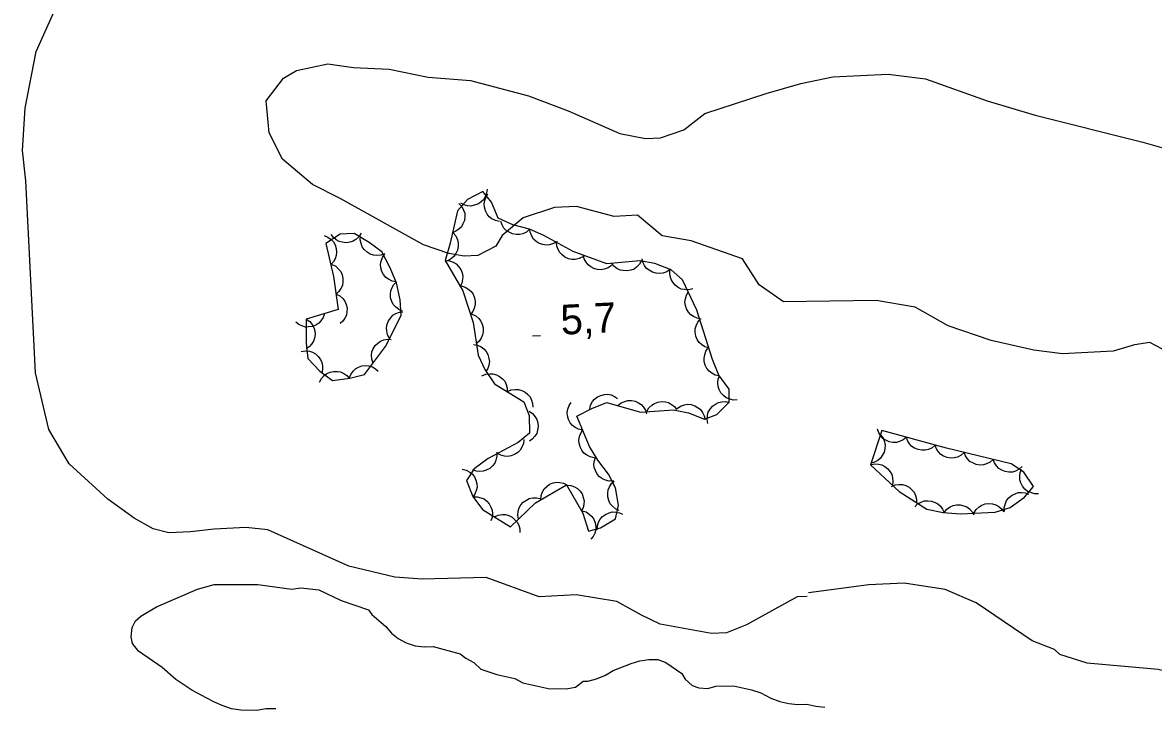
# Model space of a CAD drawing. Extents: x 336540 to 340074, y 5572036 to 5573747.
# Drawn here: x 336779.6 to 336893.1, y 5572816.6 to 5572885.3 of the extents above; entities that cross this region are included whole.
import ezdxf

# ---------------------------------------------------------------- set-up
doc = ezdxf.new("R2010")
doc.units = 0
for name, color, linetype in [('Niveau 1', 7, 'Continuous'), ('Niveau 2', 7, 'Continuous'), ('Niveau 3', 7, 'Continuous'), ('Niveau 44', 7, 'Continuous')]:
    doc.layers.add(name, color=color, linetype=linetype)

msp = doc.modelspace()

# ---------------------------------------------------------------- linework, layer by layer
at = {"layer": 'Niveau 1'}
msp.add_lwpolyline([(336896.59, 5572851.13), (336892.78, 5572853.13), (336891.26, 5572852.89), (336889.09, 5572852.26), (336884.03, 5572852), (336881.12, 5572852.37), (336876.84, 5572853.34), (336872.54, 5572854.8), (336869.23, 5572856.69), (336865.31, 5572857.34), (336856.01, 5572857.2), (336853.56, 5572858.91), (336851.9, 5572861.54), (336846.74, 5572863.34), (336843.82, 5572863.85), (336841.34, 5572865.92), (336838.99, 5572865.79), (336835.21, 5572866.78), (336833.01, 5572866.68), (336829.85, 5572865.66), (336827.74, 5572863.88), (336827.13, 5572862.82), (336825.31, 5572861.88), (336823.95, 5572861.8), (336822.41, 5572862.07), (336819.84, 5572862.95), (336811.48, 5572867.6), (336808.71, 5572868.99), (336805.68, 5572871.55), (336804.36, 5572874.19), (336804.04, 5572877.41), (336805.79, 5572879.69), (336807.09, 5572880.44), (336810.26, 5572881.13), (336812.83, 5572880.74), (336816.39, 5572880.58), (336820.32, 5572879.78), (336824.56, 5572879.46), (336830.4, 5572877.91), (336834.37, 5572876.41), (336839.55, 5572874.14), (336842.13, 5572873.61), (336843.65, 5572873.69), (336845.98, 5572874.48), (336848.1, 5572876.13), (336854.25, 5572878.13), (336857.74, 5572879.16), (336860.95, 5572879.82), (336866.51, 5572880.1), (336870.26, 5572879.63), (336876.46, 5572877.4), (336881.28, 5572875.96), (336892.07, 5572873.27), (336893.96, 5572872.71)], dxfattribs=at)
at = {"layer": 'Niveau 2'}
for points in [[(336858.38, 5572827.63), (336857.36, 5572827.58), (336852.27, 5572824.76), (336850.29, 5572823.97), (336848.78, 5572823.9), (336843.62, 5572824.83), (336841.73, 5572825.74), (336839.28, 5572827.13), (336835.19, 5572827.78), (336831.47, 5572827.58), (336826.14, 5572829.52), (336819.71, 5572829.35), (336816.98, 5572829.55), (336812.35, 5572830.68), (336804.23, 5572834.32), (336802.01, 5572834.55), (336798.82, 5572834.39), (336796.45, 5572834.11), (336794.27, 5572834), (336792.72, 5572834.42), (336790.8, 5572835.5), (336788.15, 5572837.4), (336784.26, 5572840.94), (336782.22, 5572844.39), (336780.9, 5572850.09), (336779.92, 5572869.38), (336779.6, 5572872.42), (336779.87, 5572876.67), (336780.95, 5572882.35), (336784.44, 5572890.14)], [(336798.11, 5572817.42), (336796.6, 5572818.2), (336795, 5572819.29), (336793.62, 5572820.5), (336791.22, 5572822.14), (336790.64, 5572822.91), (336790.51, 5572823.58), (336790.61, 5572824.49), (336790.93, 5572825.17), (336791.48, 5572825.63), (336793.04, 5572826.57), (336797.16, 5572828.35), (336798.84, 5572828.84), (336803.23, 5572828.83)], [(336803.23, 5572828.83), (336806.62, 5572828.34), (336807.52, 5572828.48), (336809.33, 5572828.29), (336811.6, 5572827.22), (336814.33, 5572826.27), (336814.68, 5572825.82), (336816.06, 5572824.62), (336816.63, 5572823.95), (336817.32, 5572823.41), (336818.12, 5572822.97), (336819.03, 5572822.66), (336819.93, 5572822.57), (336820.83, 5572822.59), (336823.55, 5572821.86), (336824.12, 5572821.42), (336824.92, 5572820.99), (336825.61, 5572820.33), (336827.2, 5572819.8), (336829.01, 5572819.39), (336829.81, 5572818.96), (336832.53, 5572818.35), (336834.33, 5572818.39), (336835.11, 5572818.52), (336835.89, 5572819.1), (336836.34, 5572819.11), (336837.24, 5572819.36), (336838.13, 5572819.71), (336838.91, 5572820.18), (336840.69, 5572820.9), (336841.59, 5572821.15), (336842.49, 5572821.28), (336843.39, 5572821.3), (336844.18, 5572820.98), (336845.78, 5572819.89), (336846.13, 5572819.33), (336846.82, 5572818.67), (336847.5, 5572818.46), (336848.41, 5572818.37), (336849.19, 5572818.62), (336850.99, 5572818.66), (336852.8, 5572818.25), (336853.71, 5572817.93), (336854.74, 5572817.39), (336855.64, 5572817.07), (336856.55, 5572816.87), (336857.45, 5572816.78), (336858.35, 5572816.8), (336859.26, 5572816.59), (336860.16, 5572816.5)], [(336948.07, 5572804.58), (336934.89, 5572807.63), (336927.8, 5572810.66), (336926.62, 5572810.61), (336924.6, 5572810.16), (336923.76, 5572810.12), (336919.3, 5572808.02), (336917.78, 5572807.94), (336916.07, 5572808.34), (336913.63, 5572809.6), (336907.66, 5572813.86), (336904.54, 5572815.39), (336902.96, 5572816.51), (336897.05, 5572819.44), (336893.61, 5572820.27), (336886.48, 5572820.92), (336883.74, 5572821.79), (336883.2, 5572822.28), (336880.96, 5572823.17), (336875.34, 5572826.97), (336872.22, 5572828.33), (336868.12, 5572828.97), (336864.58, 5572828.78), (336858.52, 5572827.97)], [(336805.01, 5572816.34), (336804.05, 5572816.32), (336803.1, 5572816.18), (336801.52, 5572816.2), (336800.56, 5572816.35), (336799.65, 5572816.67), (336798.86, 5572816.99), (336798.11, 5572817.42)]]:
    msp.add_lwpolyline(points, dxfattribs=at)
at = {"layer": 'Niveau 3'}
msp.add_line((336830.81, 5572853.81), (336831.61, 5572853.85), dxfattribs=at)
at = {"layer": 'Niveau 44'}
for points in [[(336822.04, 5572861.36), (336823.8, 5572858.33), (336824.85, 5572855.14), (336825.35, 5572851.86), (336826.01, 5572850.43), (336826.99, 5572848.99), (336829.94, 5572847.17), (336830.46, 5572845.79), (336830.48, 5572844.04), (336829.36, 5572843.09), (336826.34, 5572841.48), (336824.93, 5572840.44), (336824.17, 5572839.28), (336824.79, 5572837.65), (336825.77, 5572836.35), (336828.6, 5572834.62), (336831.09, 5572837.03), (336834.21, 5572838.83), (336835.84, 5572835.99), (336836.41, 5572834.19), (336837.63, 5572834.51), (336839.12, 5572835.43), (336839.42, 5572836.8), (336839.12, 5572838.52), (336838.42, 5572839.9), (336837.37, 5572841.3), (336836.53, 5572842.68), (336835.24, 5572845.74), (336836.83, 5572846.54), (336838.26, 5572847.1), (336841.64, 5572846.15), (336844.94, 5572846.38), (336846.45, 5572846.07), (336848.07, 5572845.43), (336849.32, 5572845.91), (336850.56, 5572847.15), (336850.56, 5572848.45), (336849.52, 5572849.85), (336848.88, 5572851.41), (336847.31, 5572856.39), (336845.85, 5572859.44), (336844.73, 5572860.43), (336843.09, 5572861.06), (336841.57, 5572861.34), (336838.27, 5572861.03), (336834.88, 5572862.27), (336831.92, 5572863.87), (336830.5, 5572864.5), (336828.81, 5572864.96), (336827.36, 5572865.63), (336826.67, 5572867.24), (336825.8, 5572868.31), (336824.26, 5572867.49), (336823.25, 5572866.35), (336822.54, 5572863.12), (336822.04, 5572861.36)], [(336826.24, 5572868.54), (336826.19, 5572868.13), (336826.03, 5572867.75), (336825.87, 5572867.47), (336825.61, 5572867.23), (336825.3, 5572867.03), (336824.93, 5572866.91), (336824.62, 5572866.84), (336824.27, 5572866.87), (336823.91, 5572866.96), (336823.59, 5572867.13)], [(336827.5, 5572865.3), (336827.09, 5572865.37), (336826.73, 5572865.56), (336826.46, 5572865.76), (336826.25, 5572866.03), (336826.07, 5572866.36), (336825.98, 5572866.73), (336825.94, 5572867.05), (336826, 5572867.4), (336826.13, 5572867.75), (336826.32, 5572868.05)], [(336823.41, 5572867.09), (336823.7, 5572866.79), (336823.88, 5572866.43), (336823.99, 5572866.12), (336824.01, 5572865.76), (336823.96, 5572865.4), (336823.81, 5572865.04), (336823.66, 5572864.75), (336823.41, 5572864.51), (336823.1, 5572864.3), (336822.77, 5572864.16)], [(336830.51, 5572864.5), (336830.2, 5572864.22), (336829.83, 5572864.06), (336829.51, 5572863.97), (336829.16, 5572863.97), (336828.79, 5572864.04), (336828.45, 5572864.2), (336828.17, 5572864.36), (336827.93, 5572864.63), (336827.74, 5572864.94), (336827.62, 5572865.28)], [(336808.08, 5572855.49), (336808.07, 5572853.08), (336808.25, 5572851.52), (336809.46, 5572850.25), (336810.71, 5572849.31), (336812.44, 5572849.55), (336813.93, 5572849.92), (336816.05, 5572852.72), (336817.6, 5572855.83), (336817.51, 5572857.41), (336817.15, 5572859.12), (336816.47, 5572860.69), (336815.67, 5572862.24), (336814.39, 5572863.16), (336812.9, 5572864.08), (336811.5, 5572864.02), (336810.05, 5572863.09), (336810.83, 5572859.77), (336811.29, 5572856.46), (336808.08, 5572855.49)], [(336809.87, 5572863.87), (336810.26, 5572863.72), (336810.58, 5572863.47), (336810.81, 5572863.24), (336810.98, 5572862.93), (336811.09, 5572862.58), (336811.11, 5572862.2), (336811.1, 5572861.87), (336810.98, 5572861.54), (336810.8, 5572861.22), (336810.55, 5572860.95)], [(336813.58, 5572864.11), (336813.36, 5572863.75), (336813.06, 5572863.48), (336812.78, 5572863.3), (336812.45, 5572863.2), (336812.08, 5572863.15), (336811.7, 5572863.2), (336811.38, 5572863.27), (336811.08, 5572863.45), (336810.8, 5572863.69), (336810.58, 5572863.98)], [(336815.96, 5572862.03), (336815.56, 5572861.89), (336815.16, 5572861.87), (336814.83, 5572861.89), (336814.5, 5572862.02), (336814.18, 5572862.21), (336813.91, 5572862.48), (336813.71, 5572862.73), (336813.58, 5572863.06), (336813.51, 5572863.43), (336813.52, 5572863.79)], [(336822.83, 5572864.15), (336823.1, 5572863.83), (336823.26, 5572863.45), (336823.35, 5572863.14), (336823.34, 5572862.79), (336823.27, 5572862.42), (336823.11, 5572862.08), (336822.94, 5572861.8), (336822.67, 5572861.57), (336822.35, 5572861.38), (336822.01, 5572861.26)], [(336833.26, 5572863.28), (336832.9, 5572863.06), (336832.51, 5572862.95), (336832.18, 5572862.91), (336831.83, 5572862.96), (336831.48, 5572863.08), (336831.17, 5572863.29), (336830.91, 5572863.5), (336830.72, 5572863.8), (336830.58, 5572864.14), (336830.51, 5572864.49)], [(336835.84, 5572861.75), (336835.47, 5572861.56), (336835.07, 5572861.48), (336834.74, 5572861.46), (336834.4, 5572861.55), (336834.06, 5572861.69), (336833.76, 5572861.93), (336833.53, 5572862.16), (336833.36, 5572862.47), (336833.24, 5572862.82), (336833.21, 5572863.18)], [(336817.11, 5572859.21), (336816.7, 5572859.29), (336816.34, 5572859.48), (336816.07, 5572859.67), (336815.85, 5572859.95), (336815.67, 5572860.27), (336815.58, 5572860.64), (336815.54, 5572860.97), (336815.6, 5572861.31), (336815.72, 5572861.66), (336815.92, 5572861.97)], [(336822.04, 5572861.36), (336822.46, 5572861.33), (336822.84, 5572861.19), (336823.13, 5572861.03), (336823.38, 5572860.78), (336823.59, 5572860.48), (336823.72, 5572860.12), (336823.8, 5572859.8), (336823.78, 5572859.45), (336823.7, 5572859.09), (336823.55, 5572858.77)], [(336838.73, 5572860.86), (336838.39, 5572860.62), (336838, 5572860.49), (336837.68, 5572860.42), (336837.33, 5572860.45), (336836.97, 5572860.55), (336836.64, 5572860.74), (336836.38, 5572860.93), (336836.17, 5572861.21), (336836, 5572861.54), (336835.91, 5572861.89)], [(336841.74, 5572861.36), (336841.54, 5572860.99), (336841.25, 5572860.71), (336840.99, 5572860.51), (336840.66, 5572860.39), (336840.29, 5572860.32), (336839.91, 5572860.35), (336839.59, 5572860.41), (336839.28, 5572860.57), (336838.98, 5572860.8), (336838.75, 5572861.08)], [(336844.61, 5572860.48), (336844.27, 5572860.24), (336843.88, 5572860.11), (336843.55, 5572860.05), (336843.2, 5572860.09), (336842.85, 5572860.19), (336842.52, 5572860.39), (336842.26, 5572860.58), (336842.05, 5572860.87), (336841.89, 5572861.2), (336841.81, 5572861.55)], [(336810.66, 5572860.97), (336811.04, 5572860.79), (336811.33, 5572860.51), (336811.54, 5572860.26), (336811.68, 5572859.93), (336811.76, 5572859.57), (336811.75, 5572859.19), (336811.71, 5572858.86), (336811.56, 5572858.55), (336811.34, 5572858.24), (336811.08, 5572858)], [(336846.88, 5572858.53), (336846.48, 5572858.42), (336846.07, 5572858.44), (336845.74, 5572858.5), (336845.43, 5572858.66), (336845.13, 5572858.88), (336844.89, 5572859.18), (336844.72, 5572859.45), (336844.62, 5572859.79), (336844.59, 5572860.16), (336844.63, 5572860.52)], [(336817.75, 5572856.28), (336817.36, 5572856.44), (336817.04, 5572856.7), (336816.82, 5572856.94), (336816.66, 5572857.25), (336816.55, 5572857.61), (336816.54, 5572857.99), (336816.56, 5572858.32), (336816.69, 5572858.64), (336816.88, 5572858.96), (336817.13, 5572859.22)], [(336811.08, 5572858), (336811.45, 5572857.82), (336811.75, 5572857.54), (336811.96, 5572857.28), (336812.09, 5572856.96), (336812.18, 5572856.6), (336812.16, 5572856.22), (336812.12, 5572855.89), (336811.97, 5572855.57), (336811.76, 5572855.27), (336811.49, 5572855.03)], [(336823.64, 5572858.81), (336824.04, 5572858.69), (336824.39, 5572858.47), (336824.64, 5572858.26), (336824.83, 5572857.97), (336824.97, 5572857.63), (336825.03, 5572857.25), (336825.05, 5572856.92), (336824.95, 5572856.58), (336824.8, 5572856.24), (336824.58, 5572855.96)], [(336847.74, 5572855.49), (336847.33, 5572855.56), (336846.96, 5572855.73), (336846.68, 5572855.91), (336846.45, 5572856.18), (336846.27, 5572856.5), (336846.16, 5572856.86), (336846.1, 5572857.19), (336846.15, 5572857.53), (336846.26, 5572857.89), (336846.44, 5572858.2)], [(336809.91, 5572856.04), (336809.78, 5572855.64), (336809.56, 5572855.31), (336809.34, 5572855.06), (336809.04, 5572854.88), (336808.69, 5572854.74), (336808.31, 5572854.69), (336807.99, 5572854.68), (336807.65, 5572854.79), (336807.32, 5572854.95), (336807.04, 5572855.17)], [(336808.08, 5572855.49), (336808.43, 5572855.25), (336808.68, 5572854.94), (336808.85, 5572854.65), (336808.94, 5572854.31), (336808.97, 5572853.95), (336808.9, 5572853.57), (336808.81, 5572853.25), (336808.62, 5572852.96), (336808.37, 5572852.69), (336808.07, 5572852.49)], [(336816.45, 5572853.53), (336816.25, 5572853.9), (336816.16, 5572854.29), (336816.13, 5572854.62), (336816.2, 5572854.97), (336816.34, 5572855.31), (336816.57, 5572855.62), (336816.78, 5572855.86), (336817.09, 5572856.04), (336817.44, 5572856.17), (336817.79, 5572856.22)], [(336824.72, 5572855.99), (336825.1, 5572855.81), (336825.4, 5572855.54), (336825.61, 5572855.29), (336825.75, 5572854.96), (336825.84, 5572854.61), (336825.83, 5572854.22), (336825.79, 5572853.9), (336825.64, 5572853.58), (336825.44, 5572853.27), (336825.17, 5572853.03)], [(336848.51, 5572852.58), (336848.11, 5572852.7), (336847.77, 5572852.92), (336847.52, 5572853.14), (336847.33, 5572853.44), (336847.19, 5572853.78), (336847.14, 5572854.16), (336847.13, 5572854.49), (336847.23, 5572854.82), (336847.39, 5572855.16), (336847.61, 5572855.44)], [(336814.79, 5572851.05), (336814.65, 5572851.45), (336814.64, 5572851.85), (336814.67, 5572852.18), (336814.81, 5572852.51), (336815, 5572852.82), (336815.28, 5572853.08), (336815.54, 5572853.28), (336815.87, 5572853.4), (336816.24, 5572853.46), (336816.6, 5572853.44)], [(336807.57, 5572852.23), (336807.99, 5572852.3), (336808.39, 5572852.25), (336808.71, 5572852.16), (336809.01, 5572851.98), (336809.28, 5572851.73), (336809.5, 5572851.42), (336809.65, 5572851.13), (336809.71, 5572850.78), (336809.72, 5572850.41), (336809.64, 5572850.06)], [(336824.86, 5572852.93), (336825.27, 5572852.86), (336825.63, 5572852.68), (336825.91, 5572852.5), (336826.13, 5572852.23), (336826.31, 5572851.91), (336826.41, 5572851.54), (336826.47, 5572851.22), (336826.41, 5572850.87), (336826.3, 5572850.52), (336826.11, 5572850.21)], [(336849.55, 5572849.77), (336849.14, 5572849.86), (336848.79, 5572850.05), (336848.52, 5572850.25), (336848.31, 5572850.53), (336848.14, 5572850.86), (336848.05, 5572851.23), (336848.02, 5572851.55), (336848.09, 5572851.9), (336848.21, 5572852.25), (336848.41, 5572852.55)], [(336809.42, 5572849.13), (336809.61, 5572849.51), (336809.89, 5572849.8), (336810.14, 5572850.01), (336810.47, 5572850.15), (336810.83, 5572850.23), (336811.21, 5572850.22), (336811.53, 5572850.18), (336811.85, 5572850.02), (336812.15, 5572849.81), (336812.4, 5572849.54)], [(336812.4, 5572849.54), (336812.54, 5572849.93), (336812.78, 5572850.26), (336813.02, 5572850.49), (336813.33, 5572850.66), (336813.67, 5572850.78), (336814.06, 5572850.81), (336814.38, 5572850.8), (336814.72, 5572850.68), (336815.04, 5572850.5), (336815.31, 5572850.26)], [(336825.72, 5572849.78), (336826.1, 5572849.95), (336826.5, 5572850), (336826.83, 5572850), (336827.17, 5572849.9), (336827.5, 5572849.73), (336827.79, 5572849.48), (336828.01, 5572849.24), (336828.15, 5572848.92), (336828.25, 5572848.56), (336828.27, 5572848.2)], [(336851.36, 5572847.37), (336850.94, 5572847.35), (336850.55, 5572847.46), (336850.24, 5572847.58), (336849.97, 5572847.8), (336849.72, 5572848.07), (336849.55, 5572848.42), (336849.43, 5572848.72), (336849.41, 5572849.07), (336849.45, 5572849.44), (336849.57, 5572849.78)], [(336828.27, 5572848.2), (336828.65, 5572848.37), (336829.05, 5572848.42), (336829.38, 5572848.42), (336829.72, 5572848.32), (336830.05, 5572848.15), (336830.34, 5572847.9), (336830.56, 5572847.66), (336830.71, 5572847.34), (336830.81, 5572846.99), (336830.82, 5572846.63)], [(336836.54, 5572846.43), (336836.63, 5572846.83), (336836.83, 5572847.19), (336837.03, 5572847.45), (336837.32, 5572847.66), (336837.65, 5572847.82), (336838.02, 5572847.9), (336838.35, 5572847.93), (336838.69, 5572847.86), (336839.04, 5572847.72), (336839.33, 5572847.52)], [(336835.83, 5572844.33), (336835.43, 5572844.41), (336835.07, 5572844.6), (336834.8, 5572844.79), (336834.58, 5572845.07), (336834.41, 5572845.4), (336834.32, 5572845.77), (336834.28, 5572846.1), (336834.35, 5572846.44), (336834.47, 5572846.79), (336834.67, 5572847.09)], [(336839.37, 5572846.79), (336839.69, 5572847.06), (336840.06, 5572847.22), (336840.38, 5572847.31), (336840.73, 5572847.3), (336841.09, 5572847.23), (336841.44, 5572847.07), (336841.72, 5572846.9), (336841.95, 5572846.63), (336842.14, 5572846.32), (336842.26, 5572845.98)], [(336842.28, 5572846.19), (336842.49, 5572846.56), (336842.79, 5572846.83), (336843.06, 5572847.02), (336843.39, 5572847.14), (336843.75, 5572847.2), (336844.14, 5572847.16), (336844.46, 5572847.09), (336844.76, 5572846.92), (336845.05, 5572846.69), (336845.27, 5572846.4)], [(336845.33, 5572846.51), (336845.67, 5572846.75), (336846.06, 5572846.87), (336846.39, 5572846.93), (336846.73, 5572846.89), (336847.09, 5572846.78), (336847.42, 5572846.58), (336847.68, 5572846.39), (336847.88, 5572846.1), (336848.04, 5572845.76), (336848.12, 5572845.41)], [(336848.41, 5572845), (336848.33, 5572845.41), (336848.37, 5572845.81), (336848.45, 5572846.13), (336848.63, 5572846.44), (336848.86, 5572846.72), (336849.18, 5572846.94), (336849.46, 5572847.1), (336849.81, 5572847.17), (336850.18, 5572847.19), (336850.53, 5572847.12)], [(336830.45, 5572846.23), (336830.8, 5572846), (336831.06, 5572845.68), (336831.24, 5572845.4), (336831.33, 5572845.07), (336831.37, 5572844.7), (336831.31, 5572844.32), (336831.22, 5572844), (336831.03, 5572843.71), (336830.78, 5572843.43), (336830.49, 5572843.23)], [(336837, 5572841.56), (336836.59, 5572841.65), (336836.23, 5572841.84), (336835.96, 5572842.03), (336835.75, 5572842.31), (336835.58, 5572842.64), (336835.49, 5572843.01), (336835.45, 5572843.33), (336835.51, 5572843.68), (336835.64, 5572844.03), (336835.83, 5572844.33)], [(336864.73, 5572840.84), (336867.6, 5572838.18), (336870.4, 5572836.38), (336872.03, 5572836.07), (336873.77, 5572835.93), (336877.24, 5572836.09), (336878.77, 5572836.57), (336880.19, 5572837.6), (336881.11, 5572838.67), (336880.12, 5572840.1), (336878.85, 5572840.95), (336872.36, 5572842.52), (336865.89, 5572844.29), (336864.73, 5572840.84)], [(336868.34, 5572843.62), (336868.02, 5572843.35), (336867.65, 5572843.18), (336867.33, 5572843.09), (336866.98, 5572843.1), (336866.62, 5572843.16), (336866.27, 5572843.32), (336865.99, 5572843.49), (336865.76, 5572843.76), (336865.56, 5572844.07), (336865.45, 5572844.41)], [(336829.94, 5572843.4), (336829.9, 5572842.98), (336829.74, 5572842.61), (336829.57, 5572842.32), (336829.31, 5572842.09), (336829, 5572841.88), (336828.64, 5572841.76), (336828.32, 5572841.69), (336827.97, 5572841.73), (336827.61, 5572841.82), (336827.29, 5572841.99)], [(336865.74, 5572843.86), (336866, 5572843.52), (336866.14, 5572843.14), (336866.21, 5572842.82), (336866.19, 5572842.47), (336866.1, 5572842.11), (336865.92, 5572841.77), (336865.74, 5572841.5), (336865.46, 5572841.29), (336865.13, 5572841.11), (336864.79, 5572841.01)], [(336871.24, 5572842.83), (336870.92, 5572842.56), (336870.55, 5572842.39), (336870.23, 5572842.3), (336869.88, 5572842.3), (336869.51, 5572842.37), (336869.17, 5572842.53), (336868.89, 5572842.7), (336868.65, 5572842.96), (336868.46, 5572843.28), (336868.34, 5572843.62)], [(336827.21, 5572842.12), (336827.23, 5572841.7), (336827.12, 5572841.31), (336827, 5572841), (336826.78, 5572840.73), (336826.5, 5572840.49), (336826.16, 5572840.31), (336825.85, 5572840.2), (336825.5, 5572840.18), (336825.13, 5572840.22), (336824.79, 5572840.34)], [(336874.14, 5572842.09), (336873.83, 5572841.81), (336873.47, 5572841.63), (336873.15, 5572841.53), (336872.8, 5572841.52), (336872.43, 5572841.58), (336872.08, 5572841.73), (336871.8, 5572841.89), (336871.56, 5572842.15), (336871.35, 5572842.46), (336871.23, 5572842.79)], [(336877.06, 5572841.38), (336876.75, 5572841.1), (336876.38, 5572840.93), (336876.07, 5572840.83), (336875.72, 5572840.82), (336875.35, 5572840.87), (336875, 5572841.03), (336874.71, 5572841.19), (336874.47, 5572841.44), (336874.27, 5572841.75), (336874.14, 5572842.09)], [(336838.93, 5572839.22), (336838.51, 5572839.2), (336838.12, 5572839.3), (336837.81, 5572839.43), (336837.53, 5572839.64), (336837.29, 5572839.92), (336837.11, 5572840.26), (336836.99, 5572840.56), (336836.97, 5572840.91), (336837.01, 5572841.28), (336837.13, 5572841.62)], [(336864.73, 5572840.84), (336865.14, 5572840.93), (336865.54, 5572840.91), (336865.87, 5572840.84), (336866.18, 5572840.68), (336866.47, 5572840.45), (336866.7, 5572840.15), (336866.87, 5572839.87), (336866.96, 5572839.53), (336866.98, 5572839.16), (336866.93, 5572838.8)], [(336879.97, 5572840.68), (336879.67, 5572840.4), (336879.3, 5572840.22), (336878.98, 5572840.12), (336878.63, 5572840.11), (336878.27, 5572840.17), (336877.91, 5572840.32), (336877.63, 5572840.48), (336877.39, 5572840.74), (336877.18, 5572841.05), (336877.06, 5572841.38)], [(336823.74, 5572840.42), (336824.14, 5572840.32), (336824.5, 5572840.12), (336824.76, 5572839.92), (336824.96, 5572839.63), (336825.12, 5572839.3), (336825.2, 5572838.92), (336825.23, 5572838.6), (336825.15, 5572838.25), (336825.01, 5572837.91), (336824.8, 5572837.61)], [(336881.62, 5572837.94), (336881.2, 5572837.93), (336880.81, 5572838.05), (336880.51, 5572838.18), (336880.24, 5572838.41), (336880, 5572838.7), (336879.84, 5572839.04), (336879.73, 5572839.35), (336879.73, 5572839.7), (336879.78, 5572840.07), (336879.91, 5572840.41)], [(336831.63, 5572837.34), (336831.66, 5572837.76), (336831.81, 5572838.14), (336831.97, 5572838.43), (336832.22, 5572838.68), (336832.52, 5572838.89), (336832.88, 5572839.02), (336833.2, 5572839.1), (336833.55, 5572839.08), (336833.91, 5572839), (336834.23, 5572838.84)], [(336834.22, 5572838.81), (336834.64, 5572838.78), (336835.02, 5572838.63), (336835.31, 5572838.47), (336835.56, 5572838.22), (336835.77, 5572837.92), (336835.9, 5572837.56), (336835.98, 5572837.24), (336835.96, 5572836.89), (336835.87, 5572836.53), (336835.72, 5572836.21)], [(336839.51, 5572836.26), (336839.13, 5572836.43), (336838.83, 5572836.69), (336838.61, 5572836.94), (336838.46, 5572837.26), (336838.37, 5572837.62), (336838.37, 5572838), (336838.4, 5572838.33), (336838.54, 5572838.65), (336838.74, 5572838.96), (336839, 5572839.21)], [(336866.83, 5572838.67), (336867.22, 5572838.84), (336867.62, 5572838.88), (336867.95, 5572838.87), (336868.28, 5572838.77), (336868.61, 5572838.59), (336868.9, 5572838.34), (336869.11, 5572838.09), (336869.25, 5572837.77), (336869.35, 5572837.41), (336869.36, 5572837.05)], [(336824.81, 5572837.62), (336825.23, 5572837.64), (336825.62, 5572837.54), (336825.93, 5572837.42), (336826.21, 5572837.2), (336826.46, 5572836.93), (336826.63, 5572836.59), (336826.75, 5572836.29), (336826.77, 5572835.93), (336826.74, 5572835.56), (336826.62, 5572835.22)], [(336829.39, 5572835.38), (336829.31, 5572835.79), (336829.36, 5572836.2), (336829.45, 5572836.52), (336829.63, 5572836.82), (336829.87, 5572837.1), (336830.19, 5572837.31), (336830.47, 5572837.47), (336830.82, 5572837.53), (336831.19, 5572837.54), (336831.54, 5572837.47)], [(336878.18, 5572836.14), (336878.17, 5572836.56), (336878.28, 5572836.96), (336878.4, 5572837.26), (336878.63, 5572837.53), (336878.9, 5572837.77), (336879.25, 5572837.94), (336879.55, 5572838.06), (336879.91, 5572838.07), (336880.27, 5572838.03), (336880.61, 5572837.91)], [(336835.76, 5572836.23), (336836.17, 5572836.11), (336836.5, 5572835.88), (336836.75, 5572835.67), (336836.94, 5572835.37), (336837.08, 5572835.03), (336837.14, 5572834.65), (336837.15, 5572834.32), (336837.05, 5572833.98), (336836.89, 5572833.65), (336836.67, 5572833.37)], [(336869.18, 5572836.61), (336869.47, 5572836.91), (336869.83, 5572837.1), (336870.14, 5572837.22), (336870.49, 5572837.24), (336870.86, 5572837.2), (336871.22, 5572837.07), (336871.51, 5572836.93), (336871.76, 5572836.68), (336871.98, 5572836.38), (336872.13, 5572836.05)], [(336872.13, 5572836.06), (336872.39, 5572836.39), (336872.73, 5572836.62), (336873.02, 5572836.77), (336873.37, 5572836.83), (336873.74, 5572836.83), (336874.11, 5572836.74), (336874.41, 5572836.62), (336874.69, 5572836.41), (336874.94, 5572836.13), (336875.12, 5572835.82)], [(336875.12, 5572835.99), (336875.34, 5572836.35), (336875.64, 5572836.62), (336875.92, 5572836.8), (336876.25, 5572836.91), (336876.62, 5572836.96), (336877, 5572836.91), (336877.32, 5572836.84), (336877.62, 5572836.66), (336877.9, 5572836.42), (336878.12, 5572836.13)], [(336826.97, 5572835.61), (336827.35, 5572835.79), (336827.76, 5572835.84), (336828.09, 5572835.84), (336828.42, 5572835.74), (336828.75, 5572835.58), (336829.04, 5572835.32), (336829.27, 5572835.09), (336829.42, 5572834.77), (336829.52, 5572834.41), (336829.53, 5572834.05)], [(336837.29, 5572834.3), (336837.31, 5572834.72), (336837.44, 5572835.1), (336837.59, 5572835.4), (336837.83, 5572835.65), (336838.13, 5572835.87), (336838.49, 5572836.02), (336838.8, 5572836.11), (336839.15, 5572836.1), (336839.52, 5572836.02), (336839.84, 5572835.88)]]:
    msp.add_lwpolyline(points, dxfattribs=at)

# ---------------------------------------------------------------- texts
at = {"layer": 'Niveau 3'}
msp.add_text('5,7    ', height=3, rotation=2.7712, dxfattribs=at).set_placement((336833.69, 5572853.91))

doc.saveas('drawing.dxf')
